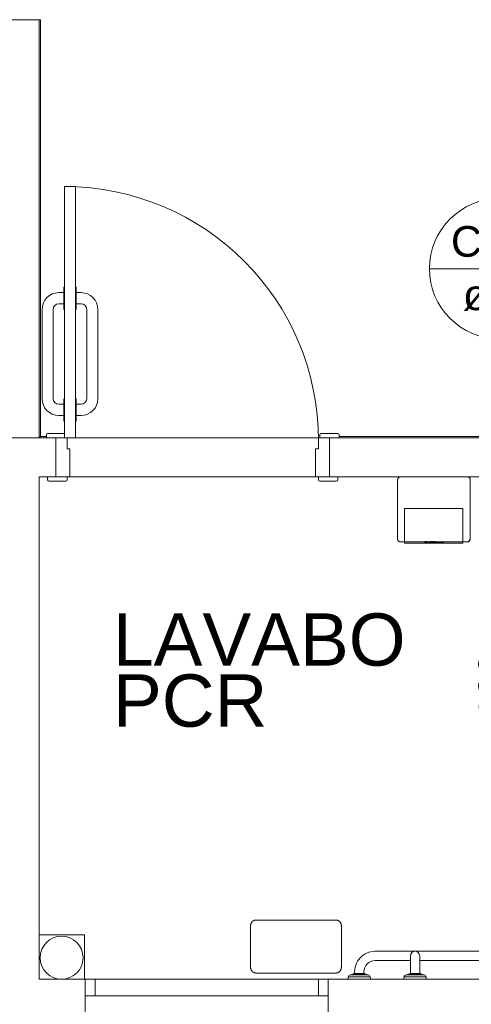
# Model space of a CAD drawing. Header units: millimetres. Extents: x 567 to 934, y -1 to 364.
# Tile 288 of 656: x 667.05 to 670.29, y 211.21 to 218.27. Entities that reach past the tile are written whole.
import ezdxf

# ---------------------------------------------------------------- set-up
doc = ezdxf.new("R2010")
doc.units = ezdxf.units.MM
doc.header["$MEASUREMENT"] = 0
doc.linetypes.add('NULL', pattern=[0])
doc.layers.add('ARQ FINA', color=8, linetype='Continuous')
for name, color, linetype, lineweight in [('CV-Indicação coluna', 14, 'Continuous', 13), ('G-IMPT', 8, 'Continuous', 13), ('TQ-Textos conduto', 7, 'Continuous', 9)]:
    doc.layers.add(name, color=color, linetype=linetype, lineweight=lineweight)
doc.styles.add('Arial', font='arial.ttf')

msp = doc.modelspace()

# ---------------------------------------------------------------- linework, layer by layer
at = {"layer": 'ARQ FINA', "lineweight": 5}
for p, q in [((667.1914, 218.2695), (666.9114, 218.2695)), ((667.1914, 218.2695), (667.1914, 215.2732)), ((667.1914, 218.2695), (667.2014, 218.2695)), ((667.2014, 218.2695), (667.2014, 215.2832)), ((667.4514, 217.0732), (667.3714, 217.0732)), ((667.3714, 217.0732), (667.3714, 216.3532)), ((667.3714, 217.0732), (667.3714, 215.2732)), ((667.4514, 217.0732), (667.3714, 217.0732)), ((667.4514, 216.3532), (667.4514, 217.0732)), ((667.4514, 215.2732), (667.4514, 217.0732)), ((667.3714, 216.3532), (667.3674, 216.3532)), ((667.3674, 216.3532), (667.3674, 216.3132)), ((667.3714, 216.1932), (667.3714, 216.3532)), ((667.4554, 216.3532), (667.4514, 216.3532)), ((667.4514, 216.3532), (667.4514, 216.1932)), ((667.4554, 216.3132), (667.4554, 216.3532)), ((667.3674, 216.3132), (667.3314, 216.3132)), ((667.3674, 216.2332), (667.3674, 216.3132)), ((667.4914, 216.3132), (667.4554, 216.3132)), ((667.4554, 216.3132), (667.4554, 216.2332)), ((667.3314, 216.2332), (667.3674, 216.2332)), ((667.3674, 216.2332), (667.3674, 216.1932)), ((667.4554, 216.1932), (667.4554, 216.2332)), ((667.4554, 216.2332), (667.4914, 216.2332)), ((667.2114, 216.1932), (667.2114, 215.5532)), ((667.2914, 215.5532), (667.2914, 216.1932)), ((667.3674, 216.1932), (667.3714, 216.1932)), ((667.3714, 216.1932), (667.3714, 215.5532)), ((667.4514, 215.5532), (667.4514, 216.1932)), ((667.4514, 216.1932), (667.4554, 216.1932)), ((667.5314, 216.1932), (667.5314, 215.5532)), ((667.6114, 215.5532), (667.6114, 216.1932)), ((667.3674, 215.5132), (667.3314, 215.5132)), ((667.3714, 215.5532), (667.3674, 215.5532)), ((667.3674, 215.5532), (667.3674, 215.5132)), ((667.3674, 215.4332), (667.3674, 215.5132)), ((667.3714, 215.3932), (667.3714, 215.5532)), ((667.4554, 215.5532), (667.4514, 215.5532)), ((667.4514, 215.5532), (667.4514, 215.3932)), ((667.4554, 215.5132), (667.4554, 215.5532)), ((667.4914, 215.5132), (667.4554, 215.5132)), ((667.4554, 215.5132), (667.4554, 215.4332)), ((667.3314, 215.4332), (667.3674, 215.4332)), ((667.3674, 215.4332), (667.3674, 215.3932)), ((667.4554, 215.3932), (667.4554, 215.4332)), ((667.4554, 215.4332), (667.4914, 215.4332)), ((667.3674, 215.3932), (667.3714, 215.3932)), ((667.3714, 215.3932), (667.3714, 215.2732)), ((667.4514, 215.2732), (667.4514, 215.3932)), ((667.4514, 215.3932), (667.4554, 215.3932)), ((667.2428, 215.2937), (667.2428, 215.2737)), ((667.3714, 215.3037), (667.2528, 215.3037)), ((669.2001, 215.2937), (669.2001, 215.2737)), ((669.3301, 215.3037), (669.2101, 215.3037)), ((669.3401, 215.2737), (669.3401, 215.2937)), ((667.3114, 215.2732), (666.9114, 215.2732)), ((667.1914, 215.2732), (667.2014, 215.2832)), ((667.2428, 215.2832), (667.2014, 215.2832)), ((667.2428, 215.2737), (667.3714, 215.2737)), ((667.3114, 214.9932), (667.3114, 215.2732)), ((667.3714, 215.2732), (667.3114, 215.2732)), ((667.3714, 215.2732), (667.4514, 215.2732)), ((667.3714, 215.2732), (667.4514, 215.2732)), ((667.3914, 215.1932), (667.3914, 215.2732)), ((667.4514, 215.2732), (669.1914, 215.2732)), ((669.2714, 215.2732), (669.1914, 215.2732)), ((669.1914, 215.2732), (669.1914, 215.1932)), ((669.2001, 215.2737), (669.3401, 215.2737)), ((671.5914, 215.2732), (669.2714, 215.2732)), ((669.2714, 215.2732), (669.2714, 214.9932)), ((671.5814, 215.2832), (669.3401, 215.2832)), ((667.4114, 215.1932), (667.3914, 215.1932)), ((667.4114, 214.9932), (667.4114, 215.1932)), ((669.1914, 215.1932), (669.1714, 215.1932)), ((669.1714, 215.1932), (669.1714, 214.9932)), ((667.1914, 214.9932), (667.3114, 214.9932)), ((667.1914, 211.3932), (667.1914, 214.9932)), ((667.3914, 214.9926), (667.2514, 214.9926)), ((667.2514, 214.9926), (667.2514, 214.9726)), ((667.2614, 214.9626), (667.3814, 214.9626)), ((667.3114, 214.9932), (667.4114, 214.9932)), ((667.3914, 214.9726), (667.3914, 214.9926)), ((669.1714, 214.9932), (667.4114, 214.9932)), ((669.1714, 214.9932), (669.2714, 214.9932)), ((669.3314, 214.9926), (669.1914, 214.9926)), ((669.1914, 214.9926), (669.1914, 214.9726)), ((669.2014, 214.9626), (669.3214, 214.9626)), ((669.2714, 214.9932), (671.5614, 214.9932)), ((669.3314, 214.9726), (669.3314, 214.9926)), ((669.7585, 214.973), (669.7585, 214.5456)), ((669.7785, 214.993), (670.2585, 214.993)), ((670.2585, 214.993), (669.7785, 214.993)), ((670.2785, 214.973), (670.2785, 214.5494)), ((669.8079, 214.7672), (670.2251, 214.7672)), ((669.8079, 214.625), (669.8079, 214.7672)), ((670.2251, 214.7672), (670.2251, 214.625)), ((669.8079, 214.5439), (669.8079, 214.625)), ((670.2251, 214.625), (670.2251, 214.5439)), ((670.2569, 214.5279), (669.7782, 214.5279)), ((669.7785, 214.5279), (670.2585, 214.5279)), ((669.8079, 214.5177), (669.8079, 214.5439)), ((669.8079, 214.5168), (669.8079, 214.5177)), ((669.8079, 214.5168), (670.2251, 214.5168)), ((670.2251, 214.5439), (670.2251, 214.5177)), ((670.2251, 214.5177), (670.2251, 214.5168)), ((668.7053, 211.7773), (668.7053, 211.4773)), ((669.3153, 211.8173), (668.7453, 211.8173)), ((669.3553, 211.4773), (669.3553, 211.7773)), ((667.1914, 211.7118), (667.5159, 211.7118)), ((667.5159, 211.7118), (667.1914, 211.7118)), ((667.1914, 211.7118), (667.5159, 211.7118)), ((667.5159, 211.7118), (667.5159, 211.3932)), ((667.5159, 211.3932), (667.5159, 211.7118)), ((667.5159, 211.7118), (667.5159, 211.3932)), ((669.5981, 211.5932), (670.9768, 211.5932)), ((669.8504, 211.5602), (669.8504, 211.4342)), ((669.9164, 211.4342), (669.9164, 211.5602)), ((669.8504, 211.5272), (669.5981, 211.5272)), ((670.9768, 211.5272), (669.9164, 211.5272)), ((668.7453, 211.4373), (669.3153, 211.4373)), ((669.4034, 211.3932), (669.4048, 211.4092)), ((669.562, 211.4092), (669.4048, 211.4092)), ((669.4191, 211.4252), (669.4452, 211.4306)), ((669.4191, 211.4252), (669.5477, 211.4252)), ((669.4452, 211.4306), (669.4459, 211.4342)), ((669.5216, 211.4306), (669.4452, 211.4306)), ((669.4459, 211.4342), (669.4509, 211.4342)), ((669.5172, 211.4342), (669.4509, 211.4342)), ((669.5172, 211.4342), (669.521, 211.4342)), ((669.521, 211.4342), (669.5216, 211.4306)), ((669.5216, 211.4306), (669.5477, 211.4252)), ((669.562, 211.4092), (669.5634, 211.3932)), ((669.8048, 211.4092), (669.8034, 211.3932)), ((669.962, 211.4092), (669.8048, 211.4092)), ((669.8452, 211.4306), (669.8191, 211.4252)), ((669.8191, 211.4252), (669.9477, 211.4252)), ((669.8459, 211.4342), (669.8452, 211.4306)), ((669.9216, 211.4306), (669.8452, 211.4306)), ((669.8504, 211.4342), (669.8459, 211.4342)), ((669.9164, 211.4342), (669.8504, 211.4342)), ((669.921, 211.4342), (669.9164, 211.4342)), ((669.9216, 211.4306), (669.921, 211.4342)), ((669.9477, 211.4252), (669.9216, 211.4306)), ((669.9634, 211.3932), (669.962, 211.4092)), ((667.5214, 211.3932), (667.1914, 211.3932)), ((667.5214, 211.3932), (667.5914, 211.3932)), ((667.5214, 211.2732), (667.5214, 211.3932)), ((667.5914, 211.3932), (667.5914, 211.2732)), ((667.5914, 211.3932), (669.1907, 211.3932)), ((669.1914, 211.3932), (669.2614, 211.3932)), ((669.1914, 211.2732), (669.1914, 211.3932)), ((669.8034, 211.3932), (669.2614, 211.3932)), ((669.2614, 211.3932), (669.2614, 211.2732)), ((669.8034, 211.3932), (669.9634, 211.3932)), ((671.5914, 211.3932), (669.9634, 211.3932)), ((667.5214, 211.2732), (667.5214, 210.9132)), ((669.2614, 211.2732), (667.5214, 211.2732)), ((669.2614, 210.9132), (669.2614, 211.2732))]:
    msp.add_line(p, q, dxfattribs=at)
for points in [[(669.7785, 214.993), (669.7735, 214.9923), (669.7712, 214.9916), (669.77, 214.9911), (669.769, 214.9906), (669.767, 214.9893), (669.7652, 214.9879), (669.7643, 214.9871), (669.7636, 214.9863), (669.7622, 214.9846), (669.7611, 214.9828), (669.7601, 214.9809), (669.7589, 214.977), (669.7585, 214.973)], [(670.2785, 214.973), (670.2776, 214.979), (670.277, 214.9804), (670.2764, 214.9819), (670.2756, 214.9833), (670.2748, 214.9846), (670.2741, 214.9855), (670.2734, 214.9863), (670.2726, 214.9871), (670.2718, 214.9879), (670.2709, 214.9886), (670.27, 214.9893), (670.269, 214.99), (670.268, 214.9906), (670.2669, 214.9911), (670.2658, 214.9916), (670.2635, 214.9923), (670.2585, 214.993)], [(669.7785, 214.5279), (669.7777, 214.5279), (669.7769, 214.5279), (669.7761, 214.528), (669.7753, 214.5281), (669.7745, 214.5283), (669.7737, 214.5284), (669.773, 214.5287), (669.7722, 214.5289), (669.7714, 214.5292), (669.7707, 214.5295), (669.77, 214.5298), (669.7693, 214.5301), (669.7685, 214.5305), (669.7679, 214.5309), (669.7672, 214.5314), (669.7665, 214.5318), (669.7659, 214.5323), (669.7653, 214.5328), (669.7647, 214.5334), (669.7641, 214.5339), (669.7636, 214.5345), (669.7631, 214.5351), (669.7626, 214.5358), (669.7621, 214.5364), (669.7617, 214.5371), (669.7612, 214.5378), (669.7608, 214.5384), (669.7605, 214.5392), (669.7602, 214.5399), (669.7598, 214.5406), (669.7596, 214.5414), (669.7593, 214.5421), (669.7591, 214.5429), (669.7589, 214.5437), (669.7588, 214.5445), (669.7587, 214.5453), (669.7586, 214.5461), (669.7585, 214.5469), (669.7585, 214.5477), (669.7585, 214.5479)], [(670.2785, 214.5479), (670.2785, 214.5471), (670.2784, 214.5463), (670.2783, 214.5455), (670.2782, 214.5447), (670.2781, 214.5439), (670.2779, 214.5431), (670.2777, 214.5423), (670.2775, 214.5416), (670.2772, 214.5408), (670.2769, 214.5401), (670.2766, 214.5394), (670.2762, 214.5386), (670.2758, 214.5379), (670.2754, 214.5373), (670.275, 214.5366), (670.2745, 214.5359), (670.274, 214.5353), (670.2735, 214.5347), (670.273, 214.5341), (670.2724, 214.5335), (670.2718, 214.533), (670.2712, 214.5325), (670.2706, 214.532), (670.27, 214.5315), (670.2693, 214.531), (670.2686, 214.5306), (670.2679, 214.5302), (670.2672, 214.5299), (670.2665, 214.5295), (670.2657, 214.5292), (670.265, 214.529), (670.2642, 214.5287), (670.2635, 214.5285), (670.2627, 214.5283), (670.2619, 214.5282), (670.2611, 214.528), (670.2603, 214.528), (670.2595, 214.5279), (670.2587, 214.5279), (670.2585, 214.5279)], [(668.7453, 211.8173), (668.7437, 211.8172), (668.7421, 211.8171), (668.7405, 211.817), (668.7389, 211.8167), (668.7373, 211.8165), (668.7358, 211.8161), (668.7342, 211.8157), (668.7327, 211.8152), (668.7312, 211.8147), (668.7297, 211.8141), (668.7282, 211.8134), (668.7268, 211.8127), (668.7254, 211.812), (668.724, 211.8111), (668.7227, 211.8103), (668.7214, 211.8093), (668.7201, 211.8084), (668.7189, 211.8073), (668.7177, 211.8063), (668.7166, 211.8051), (668.7155, 211.804), (668.7144, 211.8027), (668.7134, 211.8015), (668.7125, 211.8002), (668.7116, 211.7989), (668.7108, 211.7975), (668.71, 211.7961), (668.7093, 211.7947), (668.7086, 211.7932), (668.708, 211.7918), (668.7074, 211.7902), (668.707, 211.7887), (668.7065, 211.7872), (668.7062, 211.7856), (668.7059, 211.7841), (668.7056, 211.7825), (668.7054, 211.7809), (668.7053, 211.7793), (668.7053, 211.7777), (668.7053, 211.7773)], [(669.3553, 211.7773), (669.3552, 211.7789), (669.3551, 211.7805), (669.355, 211.782), (669.3548, 211.7836), (669.3545, 211.7852), (669.3541, 211.7868), (669.3537, 211.7883), (669.3532, 211.7898), (669.3527, 211.7913), (669.3521, 211.7928), (669.3515, 211.7943), (669.3508, 211.7957), (669.35, 211.7971), (669.3492, 211.7985), (669.3483, 211.7998), (669.3474, 211.8011), (669.3464, 211.8024), (669.3453, 211.8036), (669.3443, 211.8048), (669.3431, 211.806), (669.342, 211.807), (669.3408, 211.8081), (669.3395, 211.8091), (669.3382, 211.81), (669.3369, 211.8109), (669.3355, 211.8118), (669.3341, 211.8125), (669.3327, 211.8133), (669.3312, 211.8139), (669.3298, 211.8145), (669.3283, 211.8151), (669.3267, 211.8156), (669.3252, 211.816), (669.3236, 211.8164), (669.3221, 211.8167), (669.3205, 211.8169), (669.3189, 211.8171), (669.3173, 211.8172), (669.3157, 211.8173), (669.3153, 211.8173)], [(668.7053, 211.4773), (668.7053, 211.4757), (668.7054, 211.4741), (668.7056, 211.4725), (668.7058, 211.4709), (668.7061, 211.4693), (668.7064, 211.4677), (668.7068, 211.4662), (668.7073, 211.4647), (668.7078, 211.4632), (668.7084, 211.4617), (668.7091, 211.4602), (668.7098, 211.4588), (668.7106, 211.4574), (668.7114, 211.456), (668.7123, 211.4547), (668.7132, 211.4534), (668.7142, 211.4521), (668.7152, 211.4509), (668.7163, 211.4497), (668.7174, 211.4486), (668.7186, 211.4475), (668.7198, 211.4464), (668.721, 211.4454), (668.7223, 211.4445), (668.7237, 211.4436), (668.725, 211.4428), (668.7264, 211.442), (668.7278, 211.4413), (668.7293, 211.4406), (668.7308, 211.44), (668.7323, 211.4394), (668.7338, 211.4389), (668.7353, 211.4385), (668.7369, 211.4381), (668.7385, 211.4378), (668.7401, 211.4376), (668.7416, 211.4374), (668.7432, 211.4373), (668.7448, 211.4373), (668.7453, 211.4373)], [(669.3153, 211.4373), (669.3169, 211.4373), (669.3185, 211.4374), (669.3201, 211.4375), (669.3216, 211.4378), (669.3232, 211.4381), (669.3248, 211.4384), (669.3263, 211.4388), (669.3279, 211.4393), (669.3294, 211.4398), (669.3308, 211.4404), (669.3323, 211.4411), (669.3337, 211.4418), (669.3351, 211.4425), (669.3365, 211.4434), (669.3379, 211.4442), (669.3392, 211.4452), (669.3404, 211.4462), (669.3416, 211.4472), (669.3428, 211.4483), (669.344, 211.4494), (669.3451, 211.4506), (669.3461, 211.4518), (669.3471, 211.453), (669.348, 211.4543), (669.3489, 211.4556), (669.3498, 211.457), (669.3505, 211.4584), (669.3513, 211.4598), (669.3519, 211.4613), (669.3526, 211.4628), (669.3531, 211.4643), (669.3536, 211.4658), (669.354, 211.4673), (669.3544, 211.4689), (669.3547, 211.4705), (669.3549, 211.472), (669.3551, 211.4736), (669.3552, 211.4752), (669.3553, 211.4768), (669.3553, 211.4773)]]:
    msp.add_lwpolyline(points, dxfattribs=at)
for centre, radius, start, end in [((667.3714, 215.2532), 1.82, 0, 90), ((667.3314, 216.1932), 0.12, 90, 180), ((667.4914, 216.1932), 0.12, 360, 90), ((667.3314, 216.1932), 0.04, 90, 180), ((667.4914, 216.1932), 0.04, 0, 90), ((667.3314, 215.5532), 0.12, 180, 270), ((667.3314, 215.5532), 0.04, 180, 270), ((667.4914, 215.5532), 0.12, 270, 0), ((667.4914, 215.5532), 0.04, 270, 0), ((667.2528, 215.2937), 0.01, 90, 180), ((667.2528, 215.2937), 0.01, 90, 180), ((669.2101, 215.2937), 0.01, 90, 180), ((669.2101, 215.2937), 0.01, 90, 180), ((669.3301, 215.2937), 0.01, 0, 90), ((669.3301, 215.2937), 0.01, 0, 90), ((667.2614, 214.9726), 0.01, 180, 270), ((667.2614, 214.9726), 0.01, 180, 270), ((667.3814, 214.9726), 0.01, 270, 0), ((667.3814, 214.9726), 0.01, 270, 0), ((669.2014, 214.9726), 0.01, 180, 270), ((669.2014, 214.9726), 0.01, 180, 270), ((669.3214, 214.9726), 0.01, 270, 0), ((669.3214, 214.9726), 0.01, 270, 0), ((669.7785, 214.973), 0.02, 90, 180), ((670.2585, 214.973), 0.02, 0, 90), ((669.7782, 214.5477), 0.0198, 186, 270), ((670.2569, 214.5494), 0.0215, 270, 360), ((668.7453, 211.7773), 0.04, 90, 180), ((668.7453, 211.7773), 0.04, 90, 180), ((669.3153, 211.7773), 0.04, 0, 90), ((669.3153, 211.7773), 0.04, 0, 90), ((667.3514, 211.5473), 0.154, 90, 270), ((667.3514, 211.5473), 0.154, 270, 90), ((669.5981, 211.4455), 0.1476, 90, 184.41292), ((669.8834, 211.5602), 0.033, 360, 180), ((669.5981, 211.4455), 0.0816, 90, 180), ((668.7453, 211.4773), 0.04, 180, 270), ((668.7453, 211.4773), 0.04, 180, 270), ((669.3153, 211.4773), 0.04, 270, 0), ((669.3153, 211.4773), 0.04, 270, 0), ((669.4228, 211.4076), 0.018, 101.56065, 175), ((669.5981, 211.4455), 0.0816, 180, 187.99852), ((669.5441, 211.4076), 0.018, 5, 78.43935), ((669.8228, 211.4076), 0.018, 101.56065, 175), ((669.9441, 211.4076), 0.018, 5, 78.43935)]:
    msp.add_arc(centre, radius, start, end, dxfattribs=at)
at = {"layer": 'CV-Indicação coluna'}
msp.add_line((669.9861, 216.4848), (670.9944, 216.4848), dxfattribs=at)
msp.add_circle((670.4902, 216.4848), 0.5041, dxfattribs=at)
msp.add_circle((670.4902, 216.4848), 0.5041, dxfattribs=at)
at = {"layer": 'G-IMPT', "lineweight": 5}
for p, q in [((669.9505, 214.5257), (669.9505, 214.5271)), ((669.9512, 214.5268), (669.9505, 214.5257)), ((669.9505, 214.5257), (669.9508, 214.5251)), ((669.9508, 214.5251), (669.9517, 214.5245)), ((669.9512, 214.5268), (669.9512, 214.5281)), ((669.9512, 214.5268), (669.9521, 214.5272)), ((669.9517, 214.5245), (669.9517, 214.5259)), ((669.9517, 214.5245), (669.9532, 214.524)), ((669.9521, 214.5272), (669.9521, 214.5286)), ((669.9533, 214.5276), (669.9521, 214.5272)), ((669.9531, 214.5257), (669.9531, 214.5271)), ((669.9537, 214.5266), (669.9531, 214.5257)), ((669.9531, 214.5257), (669.9537, 214.5249)), ((669.9532, 214.524), (669.9532, 214.5254)), ((669.9532, 214.524), (669.9553, 214.5236)), ((669.9533, 214.5289), (669.9566, 214.5294)), ((669.9533, 214.5276), (669.9533, 214.5289)), ((669.9566, 214.5281), (669.9533, 214.5276)), ((669.9537, 214.5266), (669.9537, 214.528)), ((669.9554, 214.5272), (669.9537, 214.5266)), ((669.9537, 214.5249), (669.9537, 214.5263)), ((669.9537, 214.5249), (669.9553, 214.5243)), ((669.9553, 214.5243), (669.9553, 214.5257)), ((669.9553, 214.5236), (669.9553, 214.525)), ((669.9553, 214.5243), (669.9577, 214.524)), ((669.9553, 214.5236), (669.9578, 214.5233)), ((669.9554, 214.5272), (669.9554, 214.5286)), ((669.9554, 214.5272), (669.9578, 214.5275)), ((669.9566, 214.5294), (669.9606, 214.5296)), ((669.9566, 214.5281), (669.9566, 214.5294)), ((669.9566, 214.5281), (669.9606, 214.5282)), ((669.9577, 214.524), (669.9577, 214.5254)), ((669.9577, 214.524), (669.9606, 214.5239)), ((669.9578, 214.5289), (669.9607, 214.529)), ((669.9578, 214.5275), (669.9578, 214.5289)), ((669.9578, 214.5275), (669.9607, 214.5276)), ((669.9578, 214.5233), (669.9578, 214.5247)), ((669.9578, 214.5233), (669.9606, 214.5233)), ((669.9606, 214.5296), (669.9634, 214.5295)), ((669.9606, 214.5282), (669.9606, 214.5296)), ((669.9606, 214.5282), (669.9634, 214.5282)), ((669.9606, 214.5239), (669.9606, 214.5252)), ((669.9606, 214.5233), (669.9606, 214.5246)), ((669.9606, 214.5239), (669.9636, 214.524)), ((669.9606, 214.5233), (669.9633, 214.5233)), ((669.9607, 214.5276), (669.9607, 214.529)), ((669.9607, 214.529), (669.9627, 214.529)), ((669.9607, 214.5276), (669.9627, 214.5276)), ((669.9627, 214.5276), (669.9627, 214.529)), ((669.9627, 214.5276), (669.9646, 214.5274)), ((669.9633, 214.5233), (669.9633, 214.5247)), ((669.9633, 214.5233), (669.9658, 214.5236)), ((669.9634, 214.5295), (669.9659, 214.5293)), ((669.9634, 214.5282), (669.9634, 214.5295)), ((669.9634, 214.5282), (669.9659, 214.5279)), ((669.9636, 214.524), (669.9636, 214.5254)), ((669.966, 214.5244), (669.9636, 214.524)), ((669.9646, 214.5274), (669.9646, 214.5288)), ((669.9646, 214.5274), (669.9661, 214.5271)), ((669.9658, 214.5236), (669.9658, 214.5249)), ((669.9658, 214.5236), (669.9679, 214.5239)), ((669.968, 214.5289), (669.9659, 214.5293)), ((669.9659, 214.5279), (669.9659, 214.5293)), ((669.968, 214.5275), (669.9659, 214.5279)), ((669.966, 214.5244), (669.966, 214.5257)), ((669.966, 214.5244), (669.9676, 214.5249)), ((669.9661, 214.5271), (669.9661, 214.5285)), ((669.9661, 214.5271), (669.9672, 214.5267)), ((669.9672, 214.5267), (669.9672, 214.5281)), ((669.9672, 214.5267), (669.9679, 214.5263)), ((669.9676, 214.5249), (669.9676, 214.5263)), ((669.9676, 214.5249), (669.9681, 214.5257)), ((669.9679, 214.5263), (669.9679, 214.5277)), ((669.9679, 214.5263), (669.9681, 214.5257)), ((669.9679, 214.5239), (669.9679, 214.5253)), ((669.9695, 214.5244), (669.9679, 214.5239)), ((669.968, 214.5275), (669.968, 214.5289)), ((669.968, 214.5275), (669.9695, 214.527)), ((669.9681, 214.5257), (669.9681, 214.5271)), ((669.9695, 214.527), (669.9695, 214.5284)), ((669.9695, 214.527), (669.9705, 214.5264)), ((669.9695, 214.5244), (669.9695, 214.5258)), ((669.9695, 214.5244), (669.9704, 214.525)), ((669.9708, 214.5257), (669.9704, 214.525)), ((669.9708, 214.5271), (669.9705, 214.5278)), ((669.9705, 214.5264), (669.9705, 214.5278)), ((669.9705, 214.5264), (669.9708, 214.5257)), ((669.9708, 214.5257), (669.9708, 214.5271)), ((669.9741, 214.5269), (669.9741, 214.5283)), ((669.9741, 214.522), (669.9741, 214.5269)), ((669.9741, 214.5269), (669.9767, 214.5269)), ((669.9741, 214.522), (669.9767, 214.522)), ((669.9767, 214.5269), (669.9767, 214.5283)), ((669.9767, 214.5263), (669.9767, 214.5277)), ((669.9767, 214.5263), (669.9767, 214.5269)), ((669.9767, 214.5263), (669.9786, 214.5268)), ((669.9767, 214.5251), (669.9767, 214.5265)), ((669.9767, 214.5251), (669.9771, 214.5256)), ((669.977, 214.5245), (669.9767, 214.5251)), ((669.9767, 214.522), (669.9767, 214.5238)), ((669.9767, 214.5238), (669.9784, 214.5234)), ((669.977, 214.5245), (669.977, 214.5259)), ((669.9779, 214.5242), (669.977, 214.5245)), ((669.9771, 214.5256), (669.978, 214.526)), ((669.9779, 214.5242), (669.9779, 214.5255)), ((669.9779, 214.5242), (669.9792, 214.5239)), ((669.978, 214.526), (669.978, 214.5274)), ((669.9793, 214.5263), (669.978, 214.526)), ((669.9784, 214.5234), (669.9784, 214.5248)), ((669.9784, 214.5234), (669.9807, 214.5233)), ((669.9786, 214.5268), (669.9786, 214.5282)), ((669.9786, 214.5268), (669.9811, 214.527)), ((669.9792, 214.5239), (669.9792, 214.5253)), ((669.9807, 214.5239), (669.9792, 214.5239)), ((669.9793, 214.5263), (669.9793, 214.5276)), ((669.9793, 214.5263), (669.9808, 214.5264)), ((669.9807, 214.5239), (669.9807, 214.5252)), ((669.9807, 214.5233), (669.9807, 214.5246)), ((669.9807, 214.5239), (669.9822, 214.5239)), ((669.9807, 214.5233), (669.9825, 214.5233)), ((669.9808, 214.5264), (669.9808, 214.5277)), ((669.9808, 214.5264), (669.9823, 214.5263)), ((669.9811, 214.527), (669.9811, 214.5283)), ((669.9811, 214.527), (669.9829, 214.5269)), ((669.9822, 214.5239), (669.9822, 214.5253)), ((669.9822, 214.5239), (669.9835, 214.5242)), ((669.9823, 214.5263), (669.9823, 214.5277)), ((669.9823, 214.5263), (669.9836, 214.526)), ((669.9825, 214.5233), (669.9825, 214.5247)), ((669.9825, 214.5233), (669.9841, 214.5235)), ((669.9829, 214.5269), (669.9829, 214.5283)), ((669.9829, 214.5269), (669.9844, 214.5267)), ((669.9835, 214.5242), (669.9835, 214.5255)), ((669.9835, 214.5242), (669.9844, 214.5246)), ((669.9836, 214.526), (669.9836, 214.5274)), ((669.9836, 214.526), (669.9844, 214.5257)), ((669.9841, 214.5235), (669.9841, 214.5249)), ((669.9841, 214.5235), (669.9855, 214.5238)), ((669.9844, 214.5267), (669.9844, 214.5281)), ((669.9844, 214.5267), (669.9857, 214.5264)), ((669.9844, 214.5246), (669.9844, 214.5259)), ((669.9847, 214.5251), (669.9844, 214.5257)), ((669.9844, 214.5246), (669.9847, 214.5251)), ((669.9847, 214.5251), (669.9847, 214.5265)), ((669.9855, 214.5238), (669.9855, 214.5251)), ((669.9855, 214.5238), (669.9865, 214.5242)), ((669.9857, 214.5264), (669.9857, 214.5278)), ((669.9866, 214.5261), (669.9857, 214.5264)), ((669.9865, 214.5242), (669.9865, 214.5255)), ((669.9865, 214.5242), (669.9872, 214.5246)), ((669.9866, 214.5261), (669.9866, 214.5274)), ((669.9874, 214.5251), (669.9866, 214.5261)), ((669.9872, 214.5246), (669.9872, 214.526)), ((669.9872, 214.5246), (669.9874, 214.5251)), ((669.9874, 214.5251), (669.9874, 214.5265)), ((669.9887, 214.5269), (669.9887, 214.5283)), ((669.9887, 214.5263), (669.9887, 214.5277)), ((669.9887, 214.5269), (669.9887, 214.5263)), ((669.9907, 214.5269), (669.9887, 214.5269)), ((669.9907, 214.5263), (669.9887, 214.5263)), ((669.9907, 214.5291), (669.9934, 214.5295)), ((669.9907, 214.5277), (669.9907, 214.5291)), ((669.9907, 214.5283), (669.9907, 214.5291)), ((669.9907, 214.5269), (669.9907, 214.5283)), ((669.9934, 214.5281), (669.9907, 214.5277)), ((669.9907, 214.5263), (669.9907, 214.5277)), ((669.9907, 214.5277), (669.9907, 214.5269)), ((669.9907, 214.5243), (669.9907, 214.5263)), ((669.9907, 214.5243), (669.9907, 214.5257)), ((669.9907, 214.5243), (669.991, 214.5236)), ((669.991, 214.5236), (669.991, 214.525)), ((669.991, 214.5236), (669.9921, 214.5234)), ((669.9921, 214.5234), (669.9921, 214.5247)), ((669.9944, 214.5233), (669.9921, 214.5234)), ((669.9934, 214.5281), (669.9934, 214.5295)), ((669.9934, 214.5283), (669.9934, 214.5295)), ((669.9934, 214.5269), (669.9934, 214.5283)), ((669.9934, 214.5269), (669.9934, 214.5281)), ((669.9934, 214.5263), (669.9934, 214.5277)), ((669.9934, 214.5269), (669.996, 214.5269)), ((669.9934, 214.5263), (669.996, 214.5263)), ((669.9934, 214.5263), (669.9934, 214.5243)), ((669.9934, 214.5243), (669.9934, 214.5257)), ((669.9934, 214.5243), (669.9935, 214.524)), ((669.9935, 214.524), (669.9935, 214.5254)), ((669.9935, 214.524), (669.994, 214.5239)), ((669.994, 214.5239), (669.994, 214.5253)), ((669.9949, 214.5239), (669.994, 214.5239)), ((669.9944, 214.5233), (669.9944, 214.5246)), ((669.9964, 214.5233), (669.9944, 214.5233)), ((669.9949, 214.5239), (669.9949, 214.5252)), ((669.996, 214.5238), (669.9949, 214.5239)), ((669.996, 214.5269), (669.996, 214.5283)), ((669.996, 214.5263), (669.996, 214.5277)), ((669.996, 214.5263), (669.996, 214.5269)), ((669.996, 214.5252), (669.9964, 214.5247)), ((669.996, 214.5238), (669.996, 214.5252)), ((669.9964, 214.5233), (669.996, 214.5238)), ((669.9964, 214.5233), (669.9964, 214.5247)), ((669.9987, 214.5282), (669.9987, 214.5295)), ((670.0013, 214.5295), (669.9987, 214.5295)), ((669.9987, 214.5289), (669.9987, 214.5295)), ((669.9987, 214.5276), (669.9987, 214.5289)), ((670.0013, 214.5289), (669.9987, 214.5289)), ((669.9987, 214.5269), (669.9987, 214.5283)), ((669.9987, 214.5282), (669.9987, 214.5276)), ((669.9987, 214.5282), (670.0013, 214.5282)), ((669.9987, 214.5276), (670.0013, 214.5276)), ((669.9987, 214.5269), (669.9987, 214.5233)), ((669.9987, 214.5269), (670.0013, 214.5269)), ((669.9987, 214.5233), (669.9987, 214.5247)), ((669.9987, 214.5233), (670.0013, 214.5233)), ((670.0013, 214.5282), (670.0013, 214.5295)), ((670.0013, 214.5295), (670.0013, 214.5289)), ((670.0013, 214.5276), (670.0013, 214.5289)), ((670.0013, 214.5269), (670.0013, 214.5283)), ((670.0013, 214.5276), (670.0013, 214.5282)), ((670.0013, 214.5233), (670.0013, 214.5269)), ((670.0013, 214.5233), (670.0013, 214.5247)), ((670.0053, 214.5282), (670.0053, 214.5295)), ((670.008, 214.5295), (670.0053, 214.5295)), ((670.0053, 214.5282), (670.0053, 214.5233)), ((670.0053, 214.5282), (670.008, 214.5282)), ((670.0053, 214.5233), (670.008, 214.5233)), ((670.008, 214.5282), (670.008, 214.5295)), ((670.008, 214.5233), (670.008, 214.5282)), ((670.0123, 214.5282), (670.0123, 214.5295)), ((670.0123, 214.5295), (670.0202, 214.5295)), ((670.0123, 214.5233), (670.0123, 214.5282)), ((670.0123, 214.5282), (670.0202, 214.5282)), ((670.0123, 214.5233), (670.015, 214.5233)), ((670.015, 214.5289), (670.0205, 214.5289)), ((670.015, 214.5259), (670.015, 214.5276)), ((670.015, 214.5276), (670.0205, 214.5276)), ((670.015, 214.5259), (670.0205, 214.5259)), ((670.015, 214.5233), (670.015, 214.5253)), ((670.015, 214.5253), (670.0204, 214.5253)), ((670.015, 214.5233), (670.015, 214.5247)), ((670.0234, 214.5295), (670.0202, 214.5295)), ((670.0202, 214.5282), (670.0202, 214.5295)), ((670.0202, 214.5282), (670.0234, 214.5281)), ((670.0204, 214.5253), (670.0242, 214.5254)), ((670.0205, 214.5276), (670.0205, 214.5289)), ((670.0231, 214.5289), (670.0205, 214.5289)), ((670.0205, 214.5276), (670.0231, 214.5275)), ((670.0205, 214.5259), (670.0229, 214.526)), ((670.0229, 214.526), (670.0245, 214.5261)), ((670.0231, 214.5275), (670.0231, 214.5289)), ((670.0231, 214.5275), (670.0249, 214.5272)), ((670.026, 214.5293), (670.0234, 214.5295)), ((670.0234, 214.5281), (670.0234, 214.5295)), ((670.0234, 214.5281), (670.026, 214.5279)), ((670.0242, 214.5254), (670.0266, 214.5257)), ((670.0245, 214.5261), (670.0245, 214.5275)), ((670.0253, 214.5264), (670.0245, 214.5261)), ((670.0249, 214.5272), (670.0249, 214.5286)), ((670.0256, 214.5267), (670.0249, 214.5272)), ((670.0253, 214.5264), (670.0253, 214.5278)), ((670.0253, 214.5264), (670.0256, 214.5267)), ((670.0256, 214.5267), (670.0256, 214.5281)), ((670.026, 214.5293), (670.0276, 214.5288)), ((670.026, 214.5279), (670.026, 214.5293)), ((670.0276, 214.5274), (670.026, 214.5279)), ((670.0266, 214.5257), (670.0278, 214.5262)), ((670.0283, 214.5281), (670.0276, 214.5288)), ((670.0276, 214.5274), (670.0276, 214.5288)), ((670.0283, 214.5268), (670.0276, 214.5274)), ((670.0278, 214.5262), (670.0278, 214.5276)), ((670.0278, 214.5262), (670.0283, 214.5268)), ((670.0283, 214.5268), (670.0283, 214.5281)), ((670.0309, 214.5243), (670.0309, 214.5257)), ((670.0314, 214.5248), (670.0309, 214.5243)), ((670.0309, 214.5243), (670.0313, 214.5239)), ((670.0313, 214.5259), (670.0313, 214.5273)), ((670.0313, 214.5259), (670.0324, 214.5265)), ((670.0339, 214.5258), (670.0313, 214.5259)), ((670.0313, 214.5239), (670.0313, 214.5252)), ((670.0313, 214.5239), (670.0323, 214.5235)), ((670.0314, 214.5248), (670.0314, 214.5261)), ((670.0328, 214.5251), (670.0314, 214.5248)), ((670.0323, 214.5235), (670.0323, 214.5249)), ((670.0323, 214.5235), (670.0339, 214.5233)), ((670.0324, 214.5265), (670.0324, 214.5279)), ((670.0324, 214.5265), (670.0347, 214.5268)), ((670.0346, 214.5253), (670.0328, 214.5251)), ((670.0336, 214.5243), (670.0336, 214.5257)), ((670.034, 214.5246), (670.0336, 214.5243)), ((670.0336, 214.5243), (670.0344, 214.524)), ((670.0339, 214.5258), (670.0352, 214.5262)), ((670.0339, 214.5233), (670.0339, 214.5247)), ((670.0339, 214.5233), (670.0361, 214.5233)), ((670.034, 214.5246), (670.034, 214.5259)), ((670.035, 214.5247), (670.034, 214.5246)), ((670.0344, 214.524), (670.0344, 214.5254)), ((670.0344, 214.524), (670.0367, 214.5239)), ((670.0346, 214.5253), (670.0369, 214.5254)), ((670.0347, 214.5268), (670.0347, 214.5282)), ((670.0347, 214.5268), (670.0382, 214.527)), ((670.035, 214.5247), (670.035, 214.5261)), ((670.035, 214.5247), (670.0373, 214.5248)), ((670.0352, 214.5262), (670.0352, 214.5276)), ((670.0352, 214.5262), (670.0379, 214.5264)), ((670.0361, 214.5233), (670.0361, 214.5246)), ((670.039, 214.5234), (670.0361, 214.5233)), ((670.0367, 214.5239), (670.0367, 214.5252)), ((670.0367, 214.5239), (670.0394, 214.524)), ((670.0369, 214.5254), (670.0416, 214.5256)), ((670.0373, 214.5248), (670.0373, 214.5262)), ((670.0373, 214.5248), (670.0416, 214.525)), ((670.0379, 214.5264), (670.0379, 214.5277)), ((670.0379, 214.5264), (670.0396, 214.5263)), ((670.0382, 214.527), (670.0382, 214.5283)), ((670.0382, 214.527), (670.0415, 214.5268)), ((670.039, 214.5234), (670.039, 214.5248)), ((670.039, 214.5234), (670.0416, 214.5238)), ((670.0394, 214.524), (670.0394, 214.5254)), ((670.0411, 214.5244), (670.0394, 214.524)), ((670.0396, 214.5263), (670.0396, 214.5277)), ((670.0396, 214.5263), (670.0408, 214.5262)), ((670.0408, 214.5262), (670.0408, 214.5276)), ((670.0408, 214.5262), (670.0414, 214.526)), ((670.0411, 214.5244), (670.0411, 214.5257)), ((670.0416, 214.5248), (670.0411, 214.5244)), ((670.0414, 214.526), (670.0414, 214.5274)), ((670.0414, 214.526), (670.0416, 214.5257)), ((670.0415, 214.5268), (670.0415, 214.5282)), ((670.0415, 214.5268), (670.0433, 214.5266)), ((670.0416, 214.5257), (670.0416, 214.5271)), ((670.0416, 214.527), (670.0416, 214.5271)), ((670.0416, 214.525), (670.0416, 214.5264)), ((670.0416, 214.5262), (670.0416, 214.5264)), ((670.0416, 214.5248), (670.0416, 214.5262)), ((670.0416, 214.5256), (670.0416, 214.5257)), ((670.0416, 214.5238), (670.0416, 214.5252)), ((670.0416, 214.525), (670.0416, 214.5248)), ((670.0416, 214.5238), (670.0422, 214.5233)), ((670.0422, 214.5233), (670.0422, 214.5247)), ((670.0422, 214.5233), (670.0449, 214.5233)), ((670.0433, 214.5266), (670.0433, 214.528)), ((670.0433, 214.5266), (670.0441, 214.5262)), ((670.0442, 214.527), (670.0441, 214.5275)), ((670.0441, 214.5262), (670.0441, 214.5275)), ((670.0441, 214.5262), (670.0442, 214.5256)), ((670.0442, 214.5256), (670.0442, 214.527)), ((670.0442, 214.5249), (670.0442, 214.5263)), ((670.0444, 214.5252), (670.0442, 214.5263)), ((670.0442, 214.5256), (670.0442, 214.5249)), ((670.0442, 214.5249), (670.0444, 214.5238)), ((670.0444, 214.5238), (670.0444, 214.5252)), ((670.0444, 214.5238), (670.0449, 214.5233)), ((670.0449, 214.5233), (670.0449, 214.5247)), ((670.0479, 214.5269), (670.0479, 214.5283)), ((670.0479, 214.522), (670.0479, 214.5269)), ((670.0479, 214.5269), (670.0506, 214.5269)), ((670.0479, 214.522), (670.0506, 214.522)), ((670.0506, 214.5269), (670.0506, 214.5283)), ((670.0506, 214.5263), (670.0506, 214.5277)), ((670.0506, 214.5263), (670.0506, 214.5269)), ((670.0506, 214.5263), (670.0524, 214.5268)), ((670.0506, 214.5251), (670.0506, 214.5265)), ((670.0506, 214.5251), (670.0509, 214.5256)), ((670.0508, 214.5245), (670.0506, 214.5251)), ((670.0506, 214.522), (670.0506, 214.5238)), ((670.0506, 214.5238), (670.0522, 214.5234)), ((670.0508, 214.5245), (670.0508, 214.5259)), ((670.0517, 214.5242), (670.0508, 214.5245)), ((670.0509, 214.5256), (670.0518, 214.526)), ((670.0517, 214.5242), (670.0517, 214.5255)), ((670.0517, 214.5242), (670.053, 214.5239)), ((670.0518, 214.526), (670.0518, 214.5274)), ((670.0531, 214.5263), (670.0518, 214.526)), ((670.0522, 214.5234), (670.0522, 214.5248)), ((670.0522, 214.5234), (670.0546, 214.5233)), ((670.0524, 214.5268), (670.0524, 214.5282)), ((670.0524, 214.5268), (670.0549, 214.527)), ((670.053, 214.5239), (670.053, 214.5253)), ((670.0545, 214.5239), (670.053, 214.5239)), ((670.0531, 214.5263), (670.0531, 214.5276)), ((670.0531, 214.5263), (670.0546, 214.5264)), ((670.0545, 214.5239), (670.0545, 214.5252)), ((670.0545, 214.5239), (670.056, 214.5239)), ((670.0546, 214.5264), (670.0546, 214.5277)), ((670.0546, 214.5264), (670.0561, 214.5263)), ((670.0546, 214.5233), (670.0546, 214.5246)), ((670.0546, 214.5233), (670.0563, 214.5233)), ((670.0549, 214.527), (670.0549, 214.5283)), ((670.0549, 214.527), (670.0567, 214.5269)), ((670.056, 214.5239), (670.056, 214.5253)), ((670.056, 214.5239), (670.0573, 214.5242)), ((670.0561, 214.5263), (670.0561, 214.5277)), ((670.0561, 214.5263), (670.0574, 214.526)), ((670.0563, 214.5233), (670.0563, 214.5247)), ((670.0563, 214.5233), (670.0579, 214.5235)), ((670.0567, 214.5269), (670.0567, 214.5283)), ((670.0567, 214.5269), (670.0582, 214.5267)), ((670.0573, 214.5242), (670.0573, 214.5255)), ((670.0573, 214.5242), (670.0582, 214.5246)), ((670.0574, 214.526), (670.0574, 214.5274)), ((670.0574, 214.526), (670.0582, 214.5257)), ((670.0579, 214.5235), (670.0579, 214.5249)), ((670.0579, 214.5235), (670.0593, 214.5238)), ((670.0582, 214.5267), (670.0582, 214.5281)), ((670.0582, 214.5267), (670.0595, 214.5264)), ((670.0582, 214.5246), (670.0582, 214.5259)), ((670.0585, 214.5251), (670.0582, 214.5257)), ((670.0582, 214.5246), (670.0585, 214.5251)), ((670.0585, 214.5251), (670.0585, 214.5265)), ((670.0593, 214.5238), (670.0593, 214.5251)), ((670.0593, 214.5238), (670.0604, 214.5242)), ((670.0595, 214.5264), (670.0595, 214.5278)), ((670.0604, 214.5261), (670.0595, 214.5264)), ((670.0604, 214.5261), (670.0604, 214.5274)), ((670.0612, 214.5251), (670.0604, 214.5261)), ((670.0604, 214.5242), (670.0604, 214.5255)), ((670.0604, 214.5242), (670.061, 214.5246)), ((670.061, 214.5246), (670.061, 214.526)), ((670.061, 214.5246), (670.0612, 214.5251)), ((670.0612, 214.5251), (670.0612, 214.5265)), ((670.0632, 214.5251), (670.0632, 214.5265)), ((670.0637, 214.5259), (670.0632, 214.5251)), ((670.0632, 214.5251), (670.0637, 214.5243)), ((670.0652, 214.5265), (670.0637, 214.5259)), ((670.0637, 214.5243), (670.0637, 214.5257)), ((670.0637, 214.5243), (670.0652, 214.5237)), ((670.0652, 214.5265), (670.0652, 214.5278)), ((670.0676, 214.5268), (670.0652, 214.5265)), ((670.0652, 214.5237), (670.0652, 214.5251)), ((670.0652, 214.5237), (670.0676, 214.5234)), ((670.0658, 214.5255), (670.0663, 214.5259)), ((670.0752, 214.5255), (670.0658, 214.5255)), ((670.0778, 214.5249), (670.0658, 214.5249)), ((670.0658, 214.5249), (670.0663, 214.5245)), ((670.0673, 214.5261), (670.0663, 214.5259)), ((670.0663, 214.5245), (670.0674, 214.5241)), ((670.0673, 214.5261), (670.0673, 214.5275)), ((670.0688, 214.5263), (670.0673, 214.5261)), ((670.0674, 214.5241), (670.0689, 214.5239)), ((670.0676, 214.5268), (670.0676, 214.5282)), ((670.0706, 214.527), (670.0676, 214.5268)), ((670.0676, 214.5234), (670.0676, 214.5248)), ((670.0676, 214.5234), (670.0707, 214.5233)), ((670.0688, 214.5263), (670.0688, 214.5277)), ((670.0706, 214.5264), (670.0688, 214.5263)), ((670.0689, 214.5239), (670.0689, 214.5253)), ((670.0708, 214.5239), (670.0689, 214.5239)), ((670.0706, 214.527), (670.0706, 214.5283)), ((670.0706, 214.5264), (670.0706, 214.5277)), ((670.0706, 214.527), (670.0735, 214.5268)), ((670.0706, 214.5264), (670.0725, 214.5263)), ((670.0707, 214.5233), (670.0707, 214.5246)), ((670.0733, 214.5233), (670.0707, 214.5233)), ((670.0708, 214.5239), (670.0708, 214.5252)), ((670.0734, 214.524), (670.0708, 214.5239)), ((670.0725, 214.5263), (670.0725, 214.5277)), ((670.0725, 214.5263), (670.0741, 214.5261)), ((670.0733, 214.5233), (670.0733, 214.5247)), ((670.0733, 214.5233), (670.0753, 214.5235)), ((670.0734, 214.524), (670.0734, 214.5254)), ((670.0734, 214.524), (670.0751, 214.5244)), ((670.0735, 214.5268), (670.0735, 214.5282)), ((670.0758, 214.5265), (670.0735, 214.5268)), ((670.0741, 214.5261), (670.0741, 214.5274)), ((670.0741, 214.5261), (670.0748, 214.5258)), ((670.0748, 214.5258), (670.0752, 214.5255)), ((670.0777, 214.5243), (670.0751, 214.5244)), ((670.0753, 214.5235), (670.0753, 214.5249)), ((670.0768, 214.5239), (670.0753, 214.5235)), ((670.0758, 214.5265), (670.0758, 214.5278)), ((670.0758, 214.5265), (670.0773, 214.5259)), ((670.0768, 214.5239), (670.0768, 214.5252)), ((670.0768, 214.5239), (670.0777, 214.5243)), ((670.0773, 214.5259), (670.0778, 214.5251)), ((670.0778, 214.5251), (670.0778, 214.5265)), ((670.0778, 214.5249), (670.0778, 214.5263)), ((670.0778, 214.5249), (670.0778, 214.5251)), ((670.0805, 214.5269), (670.0805, 214.5283)), ((670.0805, 214.5233), (670.0805, 214.5269)), ((670.0805, 214.5269), (670.0828, 214.5269)), ((670.0805, 214.5233), (670.0805, 214.5247)), ((670.0805, 214.5233), (670.0831, 214.5233)), ((670.0828, 214.5269), (670.0828, 214.5283)), ((670.0828, 214.5264), (670.0828, 214.5277)), ((670.0828, 214.5264), (670.0828, 214.5269)), ((670.0828, 214.5264), (670.0845, 214.5268)), ((670.0831, 214.5252), (670.0831, 214.5266)), ((670.0831, 214.5252), (670.0836, 214.5259)), ((670.0831, 214.5233), (670.0831, 214.5252)), ((670.0831, 214.5233), (670.0831, 214.5247)), ((670.0836, 214.5259), (670.0845, 214.5262)), ((670.0845, 214.5268), (670.0845, 214.5282)), ((670.0845, 214.5262), (670.0845, 214.5276)), ((670.0845, 214.5268), (670.0861, 214.527)), ((670.0845, 214.5262), (670.086, 214.5264)), ((670.086, 214.5264), (670.086, 214.5277)), ((670.086, 214.5264), (670.0879, 214.5262)), ((670.0861, 214.527), (670.0861, 214.5283)), ((670.0861, 214.527), (670.0888, 214.5268)), ((670.0879, 214.5262), (670.0879, 214.5276)), ((670.0888, 214.5268), (670.0879, 214.5262)), ((670.0888, 214.5268), (670.0888, 214.5281))]:
    msp.add_line(p, q, dxfattribs=at)

# ---------------------------------------------------------------- texts
at = {"layer": 'ARQ FINA', "linetype": 'NULL', "lineweight": 5, "char_height": 0.375, "attachment_point": 7, "line_spacing_factor": 0.9, "style": 'Arial'}
for s, insert, width in [('LAVABO', (667.7196, 213.6347), 4.194169), ('PCR', (667.7196, 213.1973), 2.212843)]:
    msp.add_mtext(s, dxfattribs=dict(at, insert=insert, width=width))
at = {"layer": 'CV-Indicação coluna', "linetype": 'NULL', "char_height": 0.22, "attachment_point": 8, "line_spacing_factor": 0.6, "style": 'Arial'}
for s, insert, width in [('CV-8', (670.4902, 216.5674), 1.400488), ('ø50', (670.4902, 216.1822), 1.059085)]:
    msp.add_mtext(s, dxfattribs=dict(at, insert=insert, width=width))
at = {"layer": 'TQ-Textos conduto', "linetype": 'NULL', "insert": (670.5433, 213.4099), "char_height": 0.2, "width": 1.273476, "attachment_point": 8, "rotation": 90.00021, "line_spacing_factor": 0.6, "style": 'Arial'}
msp.add_mtext('ø100', dxfattribs=at)

doc.saveas('drawing.dxf')
